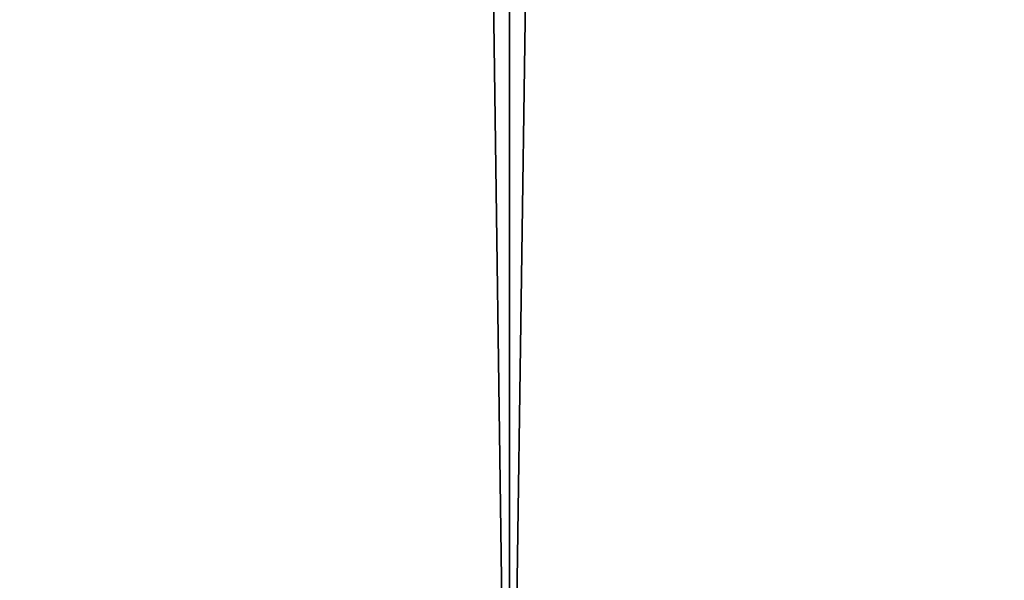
# Model space of a CAD drawing. Header units: millimetres. Extents: x -522 to 188, y -54 to 63.
# Tile 780 of 1056: x -2.536511 to -2.535945, y -36.799677 to -36.799354. Entities that reach past the tile are written whole.
import ezdxf

# ---------------------------------------------------------------- set-up
doc = ezdxf.new("R2010")
doc.units = ezdxf.units.MM
doc.header["$LTSCALE"] = 65.185185
for name, color, linetype in [('1', 7, 'CONTINUOUS'), ('2', 7, 'CONTINUOUS'), ('8', 7, 'CONTINUOUS'), ('9', 7, 'CONTINUOUS')]:
    doc.layers.add(name, color=color, linetype=linetype)

msp = doc.modelspace()

# ---------------------------------------------------------------- linework, layer by layer
at = {"layer": '1', "color": 7, "linetype": 'Continuous'}
for points in [[(-3.3647088, -36.8, -12.55701722), (-2.53617419, 23, -12.75020865), (-2.53622947, -36.8, -12.75019636), (-3.3647088, -36.8, -12.55701722)], [(-3.36464759, 23, -12.55703574), (-2.53617419, 23, -12.75020865), (-3.3647088, -36.8, -12.55701722), (-3.36464759, 23, -12.55703574)], [(-2.53622947, -36.8, -12.75019636), (-1.6968405, 23, -12.8887832), (-1.69688398, -36.8, -12.88877685), (-2.53622947, -36.8, -12.75019636)], [(-2.53617419, 23, -12.75020865), (-1.6968405, 23, -12.8887832), (-2.53622947, -36.8, -12.75019636), (-2.53617419, 23, -12.75020865)]]:
    msp.add_3dface(points, dxfattribs=at)
at = {"layer": '2', "color": 7, "linetype": 'Continuous'}
for points in [[(-2.53622947, -36.8, 12.75019636), (-3.36464759, 23, 12.55703574), (-3.3647088, -36.8, 12.55701722), (-2.53622947, -36.8, 12.75019636)], [(-2.53617419, 23, 12.75020865), (-3.36464759, 23, 12.55703574), (-2.53622947, -36.8, 12.75019636), (-2.53617419, 23, 12.75020865)], [(-1.69688398, -36.8, 12.88877685), (-2.53617419, 23, 12.75020865), (-2.53622947, -36.8, 12.75019636), (-1.69688398, -36.8, 12.88877685)], [(-1.6968405, 23, 12.8887832), (-2.53617419, 23, 12.75020865), (-1.69688398, -36.8, 12.88877685), (-1.6968405, 23, 12.8887832)]]:
    msp.add_3dface(points, dxfattribs=at)
at = {"layer": '8', "color": 3, "linetype": 'Continuous'}
for points in [[(-2.15000005, -36.79270887, -10.80878016), (-2.58078471, -36.8, -10.59006521), (-2.85232478, -36.79270887, -10.645021), (-2.15000005, -36.79270887, -10.80878016)], [(-2.21784548, -36.8, -10.67197534), (-2.58078471, -36.8, -10.59006521), (-2.15000005, -36.79270887, -10.80878016), (-2.21784548, -36.8, -10.67197534)]]:
    msp.add_3dface(points, dxfattribs=at)
at = {"layer": '9', "color": 3, "linetype": 'Continuous'}
for points in [[(-2.85232478, -36.79270887, 10.645021), (-2.21784459, -36.8, 10.67197553), (-2.15000005, -36.79270887, 10.80878016), (-2.85232478, -36.79270887, 10.645021)], [(-2.58078382, -36.8, 10.59006543), (-2.21784459, -36.8, 10.67197553), (-2.85232478, -36.79270887, 10.645021), (-2.58078382, -36.8, 10.59006543)]]:
    msp.add_3dface(points, dxfattribs=at)

doc.saveas('drawing.dxf')
